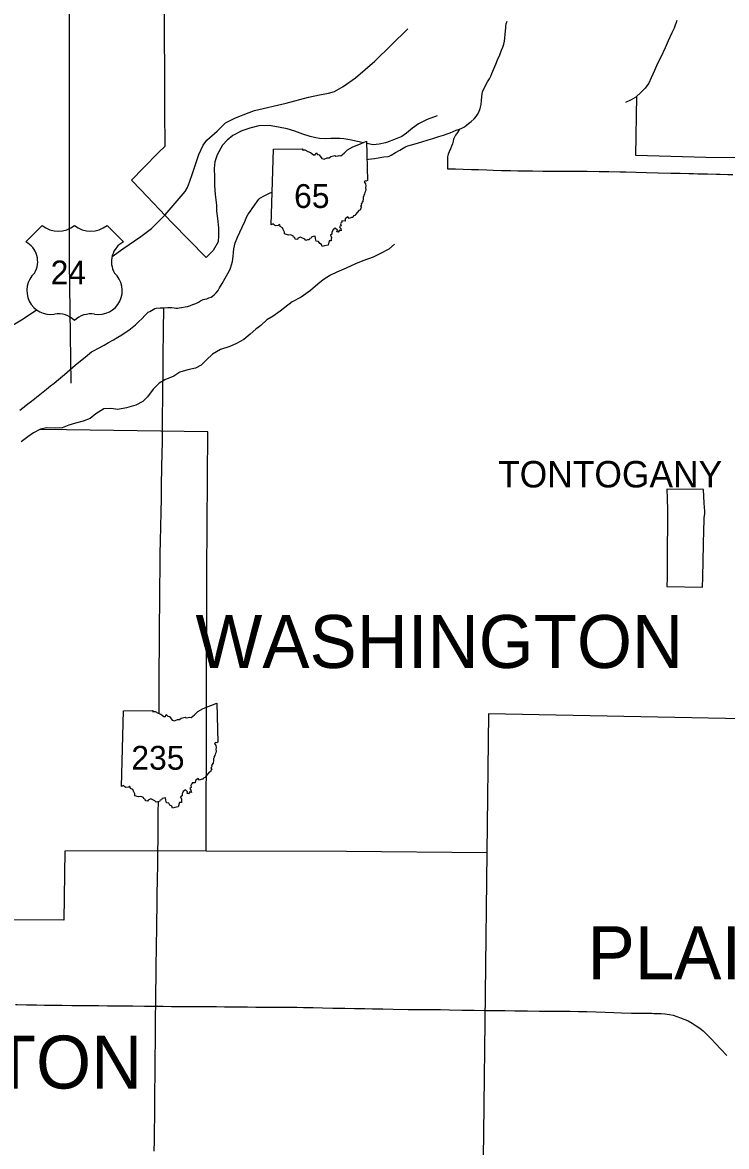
# Model space of a CAD drawing. Extents: x -232 to 448, y 619 to 1059.
# Drawn here: x 91.26 to 118.55, y 820.51 to 864.09 of the extents above; entities that cross this region are included whole.
import ezdxf

# ---------------------------------------------------------------- set-up
doc = ezdxf.new("R2010")
doc.units = 0
doc.layers.add('Default', color=7, linetype='Continuous')

msp = doc.modelspace()

# ---------------------------------------------------------------- linework, layer by layer
at = {"layer": 'Default'}
for p, q in [((100.902, 856.244), (100.984, 859.173)), ((100.902, 856.244), (100.984, 859.173)), ((92.017, 856.216), (91.383, 855.582)), ((92.017, 856.216), (91.383, 855.582)), ((95.172, 855.582), (94.538, 856.216)), ((95.172, 855.582), (94.538, 856.216)), ((95.098, 834.466), (95.18, 837.395)), ((95.098, 834.466), (95.18, 837.395))]:
    msp.add_line(p, q, dxfattribs=at)
for points in [[(98.376, 854.972), (97.05, 856.338), (95.842, 857.594), (95.48, 857.981), (95.944, 858.458), (96.532, 859.046), (96.785, 859.297), (96.783, 860.669), (96.783, 861.849), (96.769, 863.888), (96.752, 865.855), (96.733, 867.977), (96.736, 869.474), (93.965, 869.484), (91.184, 869.502), (87.47, 869.512)], [(93.142, 850.111), (93.087, 854.797), (93.087, 858.634), (93.078, 861.815), (93.087, 864.628)], [(116.626, 864.16), (116.52, 863.864), (116.437, 863.684), (116.291, 863.373), (116.17, 863.102), (116.007, 862.748), (115.879, 862.502), (115.762, 862.232), (115.629, 861.948), (115.539, 861.729), (115.4, 861.546), (115.207, 861.35), (115.073, 861.234)], [(94.731, 855.018), (95.146, 855.317), (95.842, 855.785), (96.266, 856.099), (96.791, 856.627), (97.56, 857.529), (97.656, 857.689), (97.736, 857.895), (97.854, 858.229), (97.968, 858.585), (98.09, 858.965), (98.266, 859.332), (98.409, 859.521), (98.801, 859.876), (98.938, 860.009), (99.123, 860.203), (99.516, 860.388), (100.045, 860.598), (100.249, 860.677), (101.485, 860.958), (102.35, 861.195), (102.77, 861.283), (103.121, 861.344), (103.358, 861.41), (103.689, 861.608), (104.164, 861.942), (104.912, 862.587), (106.195, 863.841)], [(107.162, 859.591), (107.402, 859.665), (107.582, 859.722), (107.716, 859.765), (107.842, 859.808), (107.958, 859.862), (108.075, 859.909), (108.195, 859.952), (108.29, 859.992), (108.373, 860.035), (108.45, 860.083), (108.554, 860.166), (108.654, 860.253), (108.766, 860.351), (108.846, 860.443), (108.904, 860.52), (108.949, 860.611), (109.001, 860.75), (109.042, 860.904), (109.059, 861.062), (109.07, 861.21), (109.083, 861.327), (109.094, 861.403), (109.128, 861.492), (109.177, 861.586), (109.216, 861.67), (109.287, 861.784), (109.363, 861.904), (109.41, 862.006), (109.457, 862.114), (109.526, 862.292), (109.605, 862.467), (109.671, 862.641), (109.757, 862.832), (109.834, 863.01), (109.883, 863.131), (109.922, 863.245), (109.949, 863.364), (109.963, 863.483), (109.976, 863.631), (109.986, 863.754), (109.992, 863.887), (110, 863.955), (110.013, 864.033), (110.046, 864.141)], [(115.073, 861.234), (115.03, 861.197), (114.849, 861.083), (114.641, 860.989)], [(125.768, 847.874), (125.87, 853.294), (125.994, 858.714), (121.819, 858.809), (120.432, 858.836), (117.754, 858.849), (115.033, 858.928), (115.073, 861.234)], [(107.339, 860.472), (106.944, 860.332), (106.786, 860.255), (106.611, 860.155), (106.382, 859.988), (106.15, 859.792), (105.958, 859.668), (105.767, 859.589), (105.516, 859.49), (105.327, 859.425), (105.091, 859.376), (104.852, 859.347), (104.602, 859.394)], [(104.463, 859.422), (104.314, 859.457), (104.182, 859.491), (104.012, 859.522), (103.874, 859.554), (103.718, 859.581), (103.555, 859.59), (103.393, 859.595), (103.207, 859.584), (103.013, 859.579), (102.776, 859.585), (102.635, 859.616), (102.417, 859.67), (102.13, 859.761), (101.815, 859.876), (101.521, 859.959), (101.189, 860.029), (100.825, 860.089), (100.425, 860.085), (100.067, 859.997), (99.756, 859.881), (99.413, 859.706), (99.197, 859.526), (99.01, 859.327), (98.802, 858.954), (98.711, 858.682), (98.684, 858.433), (98.705, 858.093), (98.701, 857.773), (98.73, 857.414), (98.775, 857.006), (98.781, 856.773), (98.825, 856.492), (98.863, 856.133), (98.861, 855.813), (98.845, 855.579), (98.652, 855.253), (98.376, 854.972)], [(108.195, 859.952), (108.123, 859.826), (108.049, 859.714), (108.009, 859.639), (107.973, 859.561), (107.951, 859.481), (107.927, 859.389), (107.892, 859.291), (107.852, 859.187), (107.798, 859.075), (107.766, 858.985), (107.749, 858.93), (107.74, 858.874), (107.736, 858.658), (107.734, 858.42), (108.041, 858.411), (108.337, 858.401), (108.669, 858.39), (108.937, 858.385), (109.253, 858.373), (109.507, 858.365), (109.823, 858.355), (110.18, 858.345), (110.46, 858.338)], [(100.984, 859.173), (102.12, 859.192), (102.103, 859.156), (102.21, 859.149), (102.324, 859.086), (102.42, 859.047), (102.538, 858.954), (102.608, 858.955), (102.638, 859.031), (102.692, 858.972), (102.756, 858.962), (102.867, 858.821), (102.958, 858.791), (103.068, 858.839), (103.15, 858.847), (103.21, 858.894), (103.366, 858.935), (103.409, 858.911), (103.492, 858.916), (103.533, 858.934), (103.605, 858.918), (103.732, 859.024), (103.862, 859.15), (104.063, 859.268), (104.363, 859.38), (104.6, 859.481), (104.634, 857.961)], [(100.984, 859.173), (102.12, 859.192), (102.103, 859.156), (102.21, 859.149), (102.324, 859.086), (102.42, 859.047), (102.538, 858.954), (102.608, 858.955), (102.638, 859.031), (102.692, 858.972), (102.756, 858.962), (102.867, 858.821), (102.958, 858.791), (103.068, 858.839), (103.15, 858.847), (103.21, 858.894), (103.366, 858.935), (103.409, 858.911), (103.492, 858.916), (103.533, 858.934), (103.605, 858.918), (103.732, 859.024), (103.862, 859.15), (104.063, 859.268), (104.363, 859.38), (104.6, 859.481), (104.634, 857.961)], [(104.616, 858.778), (104.675, 858.787), (104.9, 858.821), (105.048, 858.842), (105.271, 858.873), (105.432, 858.894), (105.478, 858.907), (105.553, 858.946), (105.718, 859.045), (105.891, 859.141), (106.083, 859.254), (106.135, 859.281), (106.203, 859.304), (106.477, 859.384), (106.738, 859.461), (106.984, 859.535), (107.162, 859.591)], [(110.46, 858.338), (110.465, 858.338), (110.738, 858.336), (111.033, 858.333), (111.429, 858.328), (111.687, 858.328), (112.028, 858.324), (112.364, 858.324), (112.623, 858.324), (112.863, 858.32), (113.146, 858.321), (113.616, 858.313), (113.991, 858.307), (114.409, 858.299), (114.653, 858.293), (115.047, 858.28), (115.451, 858.271), (115.896, 858.262), (116.394, 858.251), (116.757, 858.243), (117.087, 858.233), (117.273, 858.229)], [(117.273, 858.229), (117.442, 858.225), (117.813, 858.217), (118.156, 858.211), (118.303, 858.207)], [(118.303, 858.207), (118.599, 858.199), (118.793, 858.196)], [(104.634, 857.961), (104.599, 857.939), (104.545, 857.949), (104.508, 857.907), (104.553, 857.836), (104.575, 857.761), (104.556, 857.678), (104.575, 857.609), (104.562, 857.552), (104.528, 857.495), (104.516, 857.441), (104.487, 857.384), (104.489, 857.352), (104.461, 857.327), (104.466, 857.232), (104.452, 857.179), (104.457, 857.133), (104.412, 857.122), (104.423, 857.084), (104.394, 857.055), (104.4, 857.005), (104.368, 856.973), (104.399, 856.909), (104.374, 856.889), (104.353, 856.812), (104.295, 856.796), (104.18, 856.654), (104.139, 856.601), (104.093, 856.587), (104.068, 856.532), (104.011, 856.532), (103.926, 856.494), (103.871, 856.559), (103.774, 856.48), (103.763, 856.389), (103.641, 856.392), (103.645, 856.346), (103.618, 856.332), (103.593, 856.286), (103.608, 856.204), (103.551, 856.183), (103.557, 856.135), (103.594, 856.106), (103.61, 856.015), (103.55, 856.033), (103.5, 855.956), (103.449, 855.974), (103.465, 856.04), (103.379, 856.118), (103.297, 856.055), (103.254, 855.955), (103.254, 855.887), (103.193, 855.847), (103.232, 855.751), (103.225, 855.686), (103.226, 855.624), (103.149, 855.626), (103.103, 855.458)], [(104.634, 857.961), (104.599, 857.939), (104.545, 857.949), (104.508, 857.907), (104.553, 857.836), (104.575, 857.761), (104.556, 857.678), (104.575, 857.609), (104.562, 857.552), (104.528, 857.495), (104.516, 857.441), (104.487, 857.384), (104.489, 857.352), (104.461, 857.327), (104.466, 857.232), (104.452, 857.179), (104.457, 857.133), (104.412, 857.122), (104.423, 857.084), (104.394, 857.055), (104.4, 857.005), (104.368, 856.973), (104.399, 856.909), (104.374, 856.889), (104.353, 856.812), (104.295, 856.796), (104.18, 856.654), (104.139, 856.601), (104.093, 856.587), (104.068, 856.532), (104.011, 856.532), (103.926, 856.494), (103.871, 856.559), (103.774, 856.48), (103.763, 856.389), (103.641, 856.392), (103.645, 856.346), (103.618, 856.332), (103.593, 856.286), (103.608, 856.204), (103.551, 856.183), (103.557, 856.135), (103.594, 856.106), (103.61, 856.015), (103.55, 856.033), (103.5, 855.956), (103.449, 855.974), (103.465, 856.04), (103.379, 856.118), (103.297, 856.055), (103.254, 855.955), (103.254, 855.887), (103.193, 855.847), (103.232, 855.751), (103.225, 855.686), (103.226, 855.624), (103.149, 855.626), (103.103, 855.458)], [(95.762, 852.48), (95.893, 852.616), (95.996, 852.723), (96.077, 852.803), (96.129, 852.851), (96.2, 852.884), (96.263, 852.922), (96.319, 852.957), (96.388, 852.993), (96.442, 853.01), (96.594, 853.022), (96.74, 853.027), (96.893, 853.037), (96.991, 853.041), (97.055, 853.035), (97.133, 853.019), (97.205, 853.011), (97.27, 853.011), (97.332, 853.02), (97.427, 853.038), (97.568, 853.059), (97.657, 853.08), (97.769, 853.116), (97.868, 853.153), (97.982, 853.197), (98.078, 853.25), (98.16, 853.3), (98.206, 853.327), (98.259, 853.344), (98.324, 853.359), (98.406, 853.378), (98.489, 853.407), (98.57, 853.444), (98.631, 853.479), (98.694, 853.531), (98.768, 853.605), (98.84, 853.694), (98.902, 853.797), (98.997, 853.964), (99.113, 854.175), (99.218, 854.353), (99.281, 854.469), (99.322, 854.569), (99.362, 854.689), (99.394, 854.824), (99.428, 855.01), (99.438, 855.166), (99.452, 855.316), (99.475, 855.425), (99.503, 855.539), (99.538, 855.631), (99.599, 855.763), (99.684, 855.954), (99.775, 856.154), (99.875, 856.373), (99.96, 856.565), (100.009, 856.654), (100.093, 856.775), (100.163, 856.878), (100.261, 857.014), (100.361, 857.151), (100.417, 857.232), (100.457, 857.272), (100.513, 857.308), (100.602, 857.349), (100.761, 857.433), (100.865, 857.482), (100.937, 857.513)], [(103.103, 855.458), (102.971, 855.425), (102.879, 855.406), (102.846, 855.483), (102.78, 855.523), (102.737, 855.6), (102.643, 855.61), (102.621, 855.716), (102.61, 855.802), (102.481, 855.78), (102.445, 855.728), (102.399, 855.714), (102.373, 855.661), (102.31, 855.657), (102.243, 855.632), (102.199, 855.684), (102.089, 855.736), (102.04, 855.762), (101.937, 855.721), (101.915, 855.671), (101.833, 855.693), (101.813, 855.748), (101.764, 855.765), (101.753, 855.823), (101.646, 855.854), (101.565, 855.842), (101.421, 855.889), (101.413, 855.965), (101.364, 856.059), (101.338, 856.124), (101.248, 856.174), (101.229, 856.251), (101.2, 856.248), (101.174, 856.217), (101.073, 856.203), (101.033, 856.234), (100.976, 856.288), (100.902, 856.244)], [(103.103, 855.458), (102.971, 855.425), (102.879, 855.406), (102.846, 855.483), (102.78, 855.523), (102.737, 855.6), (102.643, 855.61), (102.621, 855.716), (102.61, 855.802), (102.481, 855.78), (102.445, 855.728), (102.399, 855.714), (102.373, 855.661), (102.31, 855.657), (102.243, 855.632), (102.199, 855.684), (102.089, 855.736), (102.04, 855.762), (101.937, 855.721), (101.915, 855.671), (101.833, 855.693), (101.813, 855.748), (101.764, 855.765), (101.753, 855.823), (101.646, 855.854), (101.565, 855.842), (101.421, 855.889), (101.413, 855.965), (101.364, 856.059), (101.338, 856.124), (101.248, 856.174), (101.229, 856.251), (101.2, 856.248), (101.174, 856.217), (101.073, 856.203), (101.033, 856.234), (100.976, 856.288), (100.902, 856.244)], [(105.677, 855.489), (105.455, 855.306), (105.109, 855.115), (104.856, 854.987), (104.451, 854.842), (104.169, 854.727), (103.803, 854.567), (103.446, 854.404), (103.197, 854.287), (102.909, 854.117), (102.713, 853.941), (102.418, 853.699), (102.057, 853.44), (101.709, 853.252), (101.429, 853.039), (101.252, 852.895), (100.972, 852.7), (100.735, 852.554), (100.498, 852.336), (100.304, 852.197), (100.082, 852.005), (99.844, 851.795), (99.561, 851.639), (99.297, 851.529), (98.938, 851.409), (98.63, 851.231), (98.396, 851.003), (98.184, 850.796), (97.968, 850.683), (97.664, 850.62), (97.357, 850.526), (97.121, 850.378), (96.779, 850.232), (96.554, 850.108), (96.323, 849.877), (96.106, 849.58), (95.924, 849.398), (95.653, 849.254), (95.291, 849.147), (94.958, 849.081), (94.684, 849.121), (94.414, 849.111), (94.102, 848.921), (93.882, 848.735), (93.608, 848.637), (93.32, 848.553), (93.055, 848.482), (92.802, 848.377), (92.544, 848.365), (92.204, 848.371), (91.956, 848.32), (91.936, 848.309)], [(77.497, 845.036), (77.607, 845.287), (77.666, 845.417), (77.942, 845.684), (78.56, 846.259), (78.827, 846.498), (79.893, 847.211), (80.388, 847.408), (81.333, 847.787), (81.715, 847.912), (82.615, 848.214), (82.973, 848.354), (84.529, 849.018), (85.84, 849.594), (87.092, 850.214), (88.273, 850.871), (89.288, 851.428), (89.863, 851.753), (91.28, 852.601), (91.801, 852.951)], [(96.559, 837.293), (96.559, 837.382), (96.562, 837.973), (96.559, 838.533), (96.561, 839.209), (96.565, 839.693), (96.571, 840.339), (96.575, 840.927), (96.577, 841.4), (96.578, 841.88), (96.585, 842.244), (96.593, 842.871), (96.602, 843.484), (96.608, 843.998), (96.62, 844.539), (96.632, 845.102), (96.645, 845.627), (96.65, 846.182), (96.666, 846.813), (96.677, 847.418), (96.684, 847.788), (96.688, 848.298), (96.691, 848.897), (96.696, 849.444), (96.703, 849.884), (96.709, 850.431), (96.713, 850.931), (96.718, 851.39), (96.726, 851.896), (96.732, 852.385), (96.738, 852.778), (96.74, 853.027)], [(91.157, 849.053), (91.319, 849.184), (91.462, 849.3), (91.604, 849.41), (91.801, 849.565), (91.998, 849.721), (92.189, 849.874), (92.347, 850.004), (92.481, 850.108), (92.661, 850.251), (92.894, 850.447), (93.098, 850.627), (93.304, 850.797), (93.514, 850.971), (93.688, 851.116), (93.86, 851.254), (93.94, 851.316), (94.009, 851.359), (94.205, 851.461), (94.422, 851.581), (94.589, 851.678), (94.791, 851.79), (94.952, 851.883), (95.116, 851.984), (95.242, 852.069), (95.382, 852.164), (95.508, 852.26), (95.64, 852.367), (95.762, 852.48)], [(91.692, 848.176), (91.471, 848.027), (91.208, 847.824)], [(91.936, 848.309), (91.692, 848.176)], [(98.378, 831.975), (98.397, 837.384), (98.407, 842.784), (98.449, 848.213), (92.971, 848.297), (91.936, 848.309)], [(125.768, 847.874), (125.733, 836.968), (109.325, 837.288), (109.26, 831.913)], [(116.238, 845.997), (116.254, 845.638), (116.266, 845.179), (116.264, 844.72), (116.253, 843.62), (116.247, 842.585), (116.231, 842.217)], [(117.655, 845.987), (116.238, 845.997)], [(117.617, 842.199), (117.629, 842.58), (117.657, 843.847), (117.673, 844.417), (117.682, 844.773), (117.69, 844.884), (117.712, 845.048), (117.706, 845.145), (117.687, 845.447), (117.655, 845.987)], [(116.231, 842.217), (117.617, 842.199)], [(95.18, 837.395), (96.317, 837.414), (96.299, 837.379), (96.406, 837.371), (96.52, 837.309), (96.616, 837.269), (96.734, 837.176), (96.805, 837.177), (96.835, 837.254), (96.889, 837.195), (96.953, 837.184), (97.063, 837.044), (97.155, 837.014), (97.264, 837.062), (97.346, 837.07), (97.406, 837.117), (97.562, 837.158), (97.606, 837.133), (97.688, 837.138), (97.73, 837.156), (97.802, 837.14), (97.929, 837.247), (98.059, 837.372), (98.26, 837.491), (98.559, 837.603), (98.797, 837.703), (98.831, 836.183)], [(95.18, 837.395), (96.317, 837.414), (96.299, 837.379), (96.406, 837.371), (96.52, 837.309), (96.616, 837.269), (96.734, 837.176), (96.805, 837.177), (96.835, 837.254), (96.889, 837.195), (96.953, 837.184), (97.063, 837.044), (97.155, 837.014), (97.264, 837.062), (97.346, 837.07), (97.406, 837.117), (97.562, 837.158), (97.606, 837.133), (97.688, 837.138), (97.73, 837.156), (97.802, 837.14), (97.929, 837.247), (98.059, 837.372), (98.26, 837.491), (98.559, 837.603), (98.797, 837.703), (98.831, 836.183)], [(98.831, 836.183), (98.796, 836.162), (98.741, 836.172), (98.705, 836.129), (98.75, 836.058), (98.771, 835.983), (98.752, 835.9), (98.771, 835.832), (98.758, 835.775), (98.724, 835.718), (98.712, 835.664), (98.683, 835.607), (98.686, 835.575), (98.658, 835.549), (98.663, 835.454), (98.649, 835.401), (98.654, 835.356), (98.609, 835.344), (98.619, 835.307), (98.59, 835.278), (98.597, 835.228), (98.564, 835.196), (98.596, 835.132), (98.57, 835.112), (98.549, 835.034), (98.492, 835.019), (98.376, 834.877), (98.335, 834.823), (98.289, 834.81), (98.264, 834.755), (98.208, 834.754), (98.122, 834.716), (98.067, 834.782), (97.971, 834.703), (97.959, 834.612), (97.837, 834.615), (97.842, 834.568), (97.815, 834.555), (97.79, 834.509), (97.804, 834.426), (97.747, 834.406), (97.754, 834.358), (97.791, 834.329), (97.807, 834.237), (97.746, 834.256), (97.696, 834.179), (97.645, 834.197), (97.662, 834.262), (97.575, 834.34), (97.493, 834.278), (97.451, 834.178), (97.45, 834.11), (97.389, 834.069), (97.428, 833.974), (97.421, 833.909), (97.422, 833.846), (97.346, 833.848), (97.3, 833.68)], [(98.831, 836.183), (98.796, 836.162), (98.741, 836.172), (98.705, 836.129), (98.75, 836.058), (98.771, 835.983), (98.752, 835.9), (98.771, 835.832), (98.758, 835.775), (98.724, 835.718), (98.712, 835.664), (98.683, 835.607), (98.686, 835.575), (98.658, 835.549), (98.663, 835.454), (98.649, 835.401), (98.654, 835.356), (98.609, 835.344), (98.619, 835.307), (98.59, 835.278), (98.597, 835.228), (98.564, 835.196), (98.596, 835.132), (98.57, 835.112), (98.549, 835.034), (98.492, 835.019), (98.376, 834.877), (98.335, 834.823), (98.289, 834.81), (98.264, 834.755), (98.208, 834.754), (98.122, 834.716), (98.067, 834.782), (97.971, 834.703), (97.959, 834.612), (97.837, 834.615), (97.842, 834.568), (97.815, 834.555), (97.79, 834.509), (97.804, 834.426), (97.747, 834.406), (97.754, 834.358), (97.791, 834.329), (97.807, 834.237), (97.746, 834.256), (97.696, 834.179), (97.645, 834.197), (97.662, 834.262), (97.575, 834.34), (97.493, 834.278), (97.451, 834.178), (97.45, 834.11), (97.389, 834.069), (97.428, 833.974), (97.421, 833.909), (97.422, 833.846), (97.346, 833.848), (97.3, 833.68)], [(97.3, 833.68), (97.167, 833.648), (97.075, 833.629), (97.043, 833.705), (96.977, 833.745), (96.934, 833.822), (96.839, 833.833), (96.817, 833.938), (96.806, 834.024), (96.677, 834.003), (96.642, 833.951), (96.596, 833.937), (96.569, 833.884), (96.507, 833.879), (96.44, 833.854), (96.396, 833.906), (96.286, 833.958), (96.237, 833.985), (96.133, 833.943), (96.111, 833.894), (96.029, 833.916), (96.01, 833.971), (95.96, 833.987), (95.949, 834.046), (95.843, 834.077), (95.761, 834.064), (95.618, 834.111), (95.609, 834.188), (95.56, 834.282), (95.535, 834.347), (95.444, 834.396), (95.426, 834.473), (95.397, 834.471), (95.37, 834.44), (95.27, 834.425), (95.229, 834.457), (95.173, 834.511), (95.098, 834.466)], [(97.3, 833.68), (97.167, 833.648), (97.075, 833.629), (97.043, 833.705), (96.977, 833.745), (96.934, 833.822), (96.839, 833.833), (96.817, 833.938), (96.806, 834.024), (96.677, 834.003), (96.642, 833.951), (96.596, 833.937), (96.569, 833.884), (96.507, 833.879), (96.44, 833.854), (96.396, 833.906), (96.286, 833.958), (96.237, 833.985), (96.133, 833.943), (96.111, 833.894), (96.029, 833.916), (96.01, 833.971), (95.96, 833.987), (95.949, 834.046), (95.843, 834.077), (95.761, 834.064), (95.618, 834.111), (95.609, 834.188), (95.56, 834.282), (95.535, 834.347), (95.444, 834.396), (95.426, 834.473), (95.397, 834.471), (95.37, 834.44), (95.27, 834.425), (95.229, 834.457), (95.173, 834.511), (95.098, 834.466)], [(96.37, 820.325), (96.373, 820.728), (96.376, 821.14), (96.384, 821.664), (96.388, 822.074), (96.392, 822.606), (96.398, 823.323), (96.406, 823.94), (96.409, 824.606), (96.415, 825.207), (96.419, 825.644), (96.426, 825.95), (96.432, 826.548), (96.441, 827.048), (96.439, 827.343), (96.444, 827.682), (96.449, 828.049), (96.457, 828.458), (96.464, 828.816), (96.469, 829.27), (96.477, 829.776), (96.486, 830.286), (96.496, 830.868), (96.504, 831.436), (96.509, 831.896), (96.513, 832.448), (96.517, 832.941), (96.524, 833.474), (96.527, 833.881)], [(98.378, 831.975), (92.902, 831.966), (92.866, 829.28), (87.401, 829.311), (87.367, 826.642), (83.304, 826.656), (83.262, 821.238), (76.27, 821.291)], [(98.378, 831.975), (103.814, 831.959), (109.26, 831.913)], [(109.26, 831.913), (109.194, 826.425), (109.132, 821.025), (109.053, 815.566)], [(90.989, 826.014), (91.047, 826.014), (91.42, 826.006), (91.804, 826.003), (92.115, 825.996), (92.429, 825.993), (92.792, 825.989), (93.167, 825.982), (93.481, 825.979), (93.84, 825.973), (94.205, 825.971), (94.552, 825.967), (94.853, 825.964), (95.167, 825.963), (95.536, 825.958), (95.993, 825.956), (96.426, 825.95)], [(96.426, 825.95), (96.717, 825.948), (97.035, 825.942), (97.279, 825.943), (97.556, 825.943), (97.849, 825.94), (98.145, 825.935), (98.454, 825.932), (98.776, 825.933), (99.092, 825.93), (99.387, 825.925), (99.673, 825.925), (99.986, 825.924), (100.31, 825.918), (100.581, 825.918), (100.868, 825.918), (101.159, 825.911), (101.539, 825.913), (101.89, 825.909), (102.152, 825.903), (102.533, 825.896), (102.884, 825.888), (103.288, 825.88), (103.757, 825.87), (104.133, 825.863), (104.528, 825.856), (104.832, 825.851), (105.228, 825.844), (105.631, 825.835), (106.216, 825.825), (106.674, 825.817), (107.071, 825.816), (107.458, 825.818), (107.815, 825.806), (108.295, 825.802), (108.763, 825.796), (109.186, 825.787), (109.597, 825.782), (109.973, 825.78), (110.346, 825.774), (110.839, 825.768), (111.301, 825.762), (111.658, 825.763), (112.102, 825.755), (112.49, 825.753), (112.818, 825.747), (113.141, 825.744), (113.487, 825.728), (113.849, 825.716), (114.189, 825.708), (114.481, 825.697), (114.873, 825.682), (115.339, 825.679), (115.661, 825.674)], [(115.661, 825.674), (115.737, 825.672), (116.019, 825.668), (116.158, 825.657), (116.336, 825.627), (116.479, 825.6), (116.627, 825.555), (116.767, 825.505), (116.939, 825.436), (117.036, 825.391)], [(117.036, 825.391), (117.065, 825.377), (117.218, 825.292), (117.372, 825.193), (117.514, 825.094), (117.642, 824.989), (117.781, 824.863), (117.943, 824.704), (118.141, 824.489), (118.316, 824.3), (118.566, 824.034)]]:
    msp.add_lwpolyline(points, dxfattribs=at)
for centre, radius, start, end in [((92.648, 857.018), 1.019, 231.813, 308.187), ((92.648, 857.018), 1.019, 231.813, 308.187), ((93.908, 857.018), 1.019, 231.813, 308.187), ((93.908, 857.018), 1.019, 231.813, 308.187), ((90.987, 854.817), 0.862, 329.1175, 62.6108), ((90.987, 854.817), 0.862, 329.1175, 62.6108), ((95.569, 854.817), 0.862, 117.3892, 210.8825), ((95.569, 854.817), 0.862, 117.3892, 210.8825), ((92.361, 853.694), 0.93, 133.0046, 278.7282), ((92.361, 853.694), 0.93, 133.0046, 278.7282), ((94.195, 853.694), 0.93, 261.2718, 46.9954), ((94.195, 853.694), 0.93, 261.2718, 46.9954), ((92.673, 851.96), 0.832, 43.4177, 101.8742), ((92.673, 851.96), 0.832, 43.4177, 101.8742), ((93.899, 851.905), 0.883, 79.9613, 134.7468), ((93.899, 851.905), 0.883, 79.9613, 134.7468)]:
    msp.add_arc(centre, radius, start, end, dxfattribs=at)

# ---------------------------------------------------------------- texts
for s, height, p in [('65', 0.9234, (101.788, 856.897)), ('24', 0.9234, (92.351, 853.933)), ('TONTOGANY', 1.026, (109.695, 846.062)), ('WASHINGTON', 2.052, (97.966, 839.063)), ('235', 0.9234, (95.479, 835.119)), ('PLAIN', 2.052, (113.166, 826.998)), ('WESTON', 2.052, (83.859, 822.758))]:
    msp.add_text(s, height=height, dxfattribs=at).set_placement(p)

doc.saveas('drawing.dxf')
